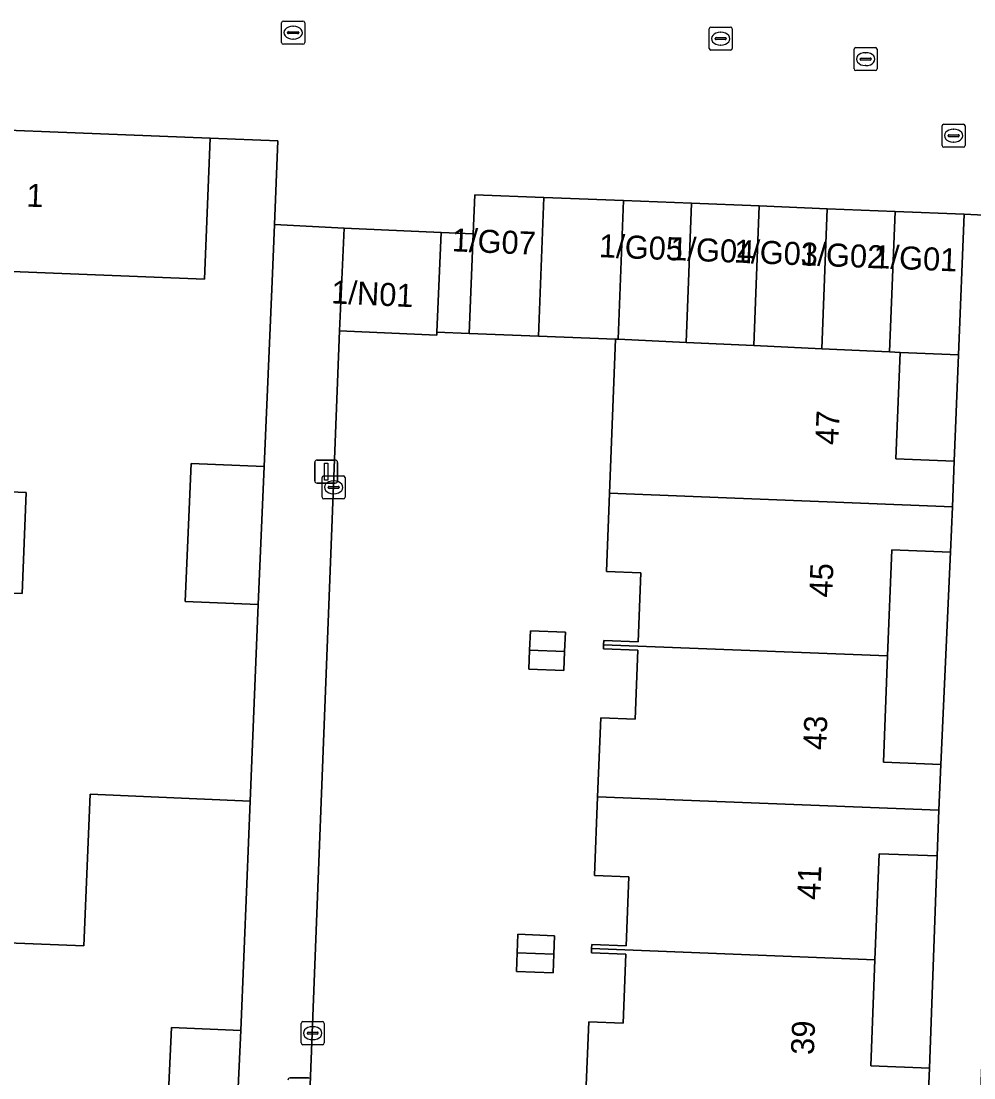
# Model space of a CAD drawing. Extents: x 160786 to 161429, y 386828 to 387485.
# Drawn here: x 160915.29 to 160956.67, y 387097.54 to 387143.42 of the extents above; entities that cross this region are included whole.
import ezdxf

# ---------------------------------------------------------------- set-up
doc = ezdxf.new("R2010")
doc.units = 0
for name, color, linetype in [('IMGEO_Brandkraan', 7, 'Continuous'), ('IMGEO_Erf', 7, 'Continuous'), ('IMGEO_Kolk', 7, 'Continuous'), ('IMGEO_Lichtmast', 7, 'Continuous'), ('IMGEO_Muur', 7, 'Continuous'), ('IMGEO_Pand', 7, 'Continuous'), ('IMGEO_Pand_nummerreeks', 7, 'Continuous'), ('IMGEO_Rijbaan_lokaal_open', 7, 'Continuous'), ('IMGEO_Rioolput', 7, 'Continuous'), ('IMGEO_Voetpad_open', 7, 'Continuous')]:
    doc.layers.add(name, color=color, linetype=linetype)

msp = doc.modelspace()

# ---------------------------------------------------------------- linework, layer by layer
at = {"layer": 'IMGEO_Brandkraan'}
for p, q in [((160955.291, 387138.024), (160955.291, 387138.876)), ((160955.366, 387138.95), (160956.218, 387138.95)), ((160956.292, 387138.876), (160956.292, 387138.024)), ((160955.55, 387138.444), (160955.55, 387138.456)), ((160955.988, 387138.407), (160955.59, 387138.407)), ((160955.593, 387138.493), (160955.991, 387138.493)), ((160955.779, 387138.73), (160955.804, 387138.73)), ((160956.034, 387138.456), (160956.034, 387138.444)), ((160956.218, 387137.95), (160955.366, 387137.95)), ((160955.802, 387138.17), (160955.777, 387138.17))]:
    msp.add_line(p, q, dxfattribs=at)
for points in [[(160955.291, 387138.024), (160955.291, 387138.876)], [(160955.366, 387138.95), (160956.218, 387138.95)], [(160956.292, 387138.876), (160956.292, 387138.024)], [(160956.218, 387137.95), (160955.366, 387137.95)]]:
    msp.add_lwpolyline(points, dxfattribs=at)
for centre, radius, start, end in [((160955.368, 387138.874), 0.0765, 91.552, 178.448), ((160955.368, 387138.874), 0.0765, 91.552, 178.448), ((160956.216, 387138.874), 0.0765, 1.552, 88.448), ((160956.216, 387138.874), 0.0765, 1.552, 88.448), ((160955.59, 387138.453), 0.0403, 85.8775, 175.7526), ((160955.587, 387138.443), 0.0366, 178.938, 274.7102), ((160955.991, 387138.45), 0.043, 264.8664, 352.4533), ((160955.995, 387138.455), 0.0386, 1.7309, 96.639), ((160955.368, 387138.026), 0.0765, 181.552, 268.448), ((160955.368, 387138.026), 0.0765, 181.552, 268.448), ((160956.216, 387138.026), 0.0765, 271.552, 358.448), ((160956.216, 387138.026), 0.0765, 271.552, 358.448)]:
    msp.add_arc(centre, radius, start, end, dxfattribs=at)
for centre, major_axis, ratio, start_param, end_param in [((160955.778, 387138.45), (-0.387, 0.002), 0.722429, 4.712389, 7.853982), ((160955.803, 387138.45), (-0.39, 0.002), 0.717154, 1.570796, 4.712389)]:
    msp.add_ellipse(centre, major_axis=major_axis, ratio=ratio, start_param=start_param, end_param=end_param, dxfattribs=at)
at = {"layer": 'IMGEO_Erf'}
for points in [[(160914.712, 387103.404), (160918.004, 387103.265), (160918.288, 387109.859), (160925.236, 387109.559), (160925.577, 387118.089), (160922.409, 387118.225), (160922.668, 387124.218), (160925.836, 387124.081), (160926.195, 387132.113), (160926.292, 387134.589), (160926.434, 387138.228), (160923.499, 387138.336), (160923.255, 387132.223), (160913.4, 387132.617)], [(160939.805, 387096.532), (160939.941, 387099.97), (160941.439, 387099.911), (160941.558, 387102.909), (160940.059, 387102.968), (160940.066, 387103.148), (160940.073, 387103.328), (160941.572, 387103.269), (160941.69, 387106.266), (160940.192, 387106.326), (160940.327, 387109.746), (160940.462, 387113.167), (160941.96, 387113.108), (160942.079, 387116.106), (160940.58, 387116.165), (160940.587, 387116.345), (160940.594, 387116.525), (160942.093, 387116.466), (160942.211, 387119.463), (160940.712, 387119.523), (160940.847, 387122.928), (160941.111, 387129.615), (160937.752, 387129.747), (160934.753, 387129.865), (160933.342, 387129.92), (160933.336, 387129.789), (160929.117, 387129.975), (160927.452, 387087.186)], [(160913.018, 387123.053), (160915.51, 387122.953), (160915.335, 387118.564), (160907.279, 387118.886)], [(160924.719, 387097.113), (160924.824, 387099.594), (160921.811, 387099.721), (160921.706, 387097.24)]]:
    msp.add_lwpolyline(points, dxfattribs=at)
for points in [[(160953.465, 387129.041), (160953.282, 387124.411), (160955.819, 387124.311), (160956.003, 387128.941)], [(160955.663, 387120.37), (160953.103, 387120.471), (160952.921, 387115.858), (160952.739, 387111.247), (160955.234, 387111.149)], [(160937.34, 387115.286), (160937.373, 387116.116), (160937.405, 387116.945), (160938.925, 387116.885), (160938.892, 387116.056), (160938.859, 387115.226)], [(160955.077, 387107.172), (160952.554, 387107.272), (160952.372, 387102.662), (160952.19, 387098.054), (160954.737, 387097.953)], [(160936.799, 387102.16), (160936.831, 387102.966), (160936.863, 387103.773), (160938.456, 387103.71), (160938.424, 387102.903), (160938.392, 387102.097)]]:
    msp.add_lwpolyline(points, close=True, dxfattribs=at)
at = {"layer": 'IMGEO_Kolk'}
for p, q in [((160926.676, 387143.424), (160927.528, 387143.424)), ((160926.601, 387142.498), (160926.601, 387143.35)), ((160926.86, 387142.918), (160926.86, 387142.93)), ((160926.903, 387142.967), (160927.301, 387142.967)), ((160927.089, 387143.204), (160927.114, 387143.204)), ((160927.344, 387142.93), (160927.344, 387142.918)), ((160927.602, 387143.35), (160927.602, 387142.498)), ((160927.298, 387142.881), (160926.9, 387142.881)), ((160927.112, 387142.644), (160927.087, 387142.644)), ((160927.528, 387142.424), (160926.676, 387142.424)), ((160951.469, 387141.349), (160951.469, 387142.201)), ((160951.544, 387142.275), (160952.396, 387142.275)), ((160951.957, 387142.055), (160951.982, 387142.055)), ((160952.47, 387142.201), (160952.47, 387141.349)), ((160951.728, 387141.769), (160951.728, 387141.781)), ((160952.166, 387141.732), (160951.768, 387141.732)), ((160951.771, 387141.818), (160952.169, 387141.818)), ((160952.212, 387141.781), (160952.212, 387141.769)), ((160952.396, 387141.275), (160951.544, 387141.275)), ((160951.98, 387141.495), (160951.955, 387141.495)), ((160928.435, 387123.68), (160929.287, 387123.68)), ((160928.36, 387122.754), (160928.36, 387123.606)), ((160928.619, 387123.174), (160928.619, 387123.186)), ((160928.662, 387123.223), (160929.06, 387123.223)), ((160928.848, 387123.46), (160928.873, 387123.46)), ((160929.103, 387123.186), (160929.103, 387123.174)), ((160929.361, 387123.606), (160929.361, 387122.754)), ((160929.057, 387123.137), (160928.659, 387123.137)), ((160928.871, 387122.9), (160928.846, 387122.9)), ((160929.287, 387122.68), (160928.435, 387122.68)), ((160927.449, 387099.053), (160927.449, 387099.905)), ((160927.524, 387099.979), (160928.376, 387099.979)), ((160928.45, 387099.905), (160928.45, 387099.053)), ((160927.708, 387099.473), (160927.708, 387099.485)), ((160928.146, 387099.436), (160927.748, 387099.436)), ((160927.751, 387099.522), (160928.149, 387099.522)), ((160927.937, 387099.759), (160927.962, 387099.759)), ((160928.192, 387099.485), (160928.192, 387099.473)), ((160928.376, 387098.979), (160927.524, 387098.979)), ((160927.96, 387099.199), (160927.935, 387099.199))]:
    msp.add_line(p, q, dxfattribs=at)
for points in [[(160926.676, 387143.424), (160927.528, 387143.424)], [(160926.601, 387142.498), (160926.601, 387143.35)], [(160927.602, 387143.35), (160927.602, 387142.498)], [(160927.528, 387142.424), (160926.676, 387142.424)], [(160951.469, 387141.349), (160951.469, 387142.201)], [(160951.544, 387142.275), (160952.396, 387142.275)], [(160952.47, 387142.201), (160952.47, 387141.349)], [(160952.396, 387141.275), (160951.544, 387141.275)], [(160928.435, 387123.68), (160929.287, 387123.68)], [(160928.36, 387122.754), (160928.36, 387123.606)], [(160929.361, 387123.606), (160929.361, 387122.754)], [(160929.287, 387122.68), (160928.435, 387122.68)], [(160927.449, 387099.053), (160927.449, 387099.905)], [(160927.524, 387099.979), (160928.376, 387099.979)], [(160928.45, 387099.905), (160928.45, 387099.053)], [(160928.376, 387098.979), (160927.524, 387098.979)]]:
    msp.add_lwpolyline(points, dxfattribs=at)
for centre, radius, start, end in [((160926.678, 387143.348), 0.0765, 91.552, 178.448), ((160926.678, 387143.348), 0.0765, 91.552, 178.448), ((160927.526, 387143.348), 0.0765, 1.552, 88.448), ((160927.526, 387143.348), 0.0765, 1.552, 88.448), ((160926.9, 387142.927), 0.0403, 85.8775, 175.7526), ((160926.897, 387142.917), 0.0366, 178.938, 274.7102), ((160927.301, 387142.924), 0.043, 264.8664, 352.4533), ((160927.305, 387142.929), 0.0386, 1.7309, 96.639), ((160926.678, 387142.5), 0.0765, 181.552, 268.448), ((160926.678, 387142.5), 0.0765, 181.552, 268.448), ((160927.526, 387142.5), 0.0765, 271.552, 358.448), ((160927.526, 387142.5), 0.0765, 271.552, 358.448), ((160951.546, 387142.199), 0.0765, 91.552, 178.448), ((160951.546, 387142.199), 0.0765, 91.552, 178.448), ((160952.394, 387142.199), 0.0765, 1.552, 88.448), ((160952.394, 387142.199), 0.0765, 1.552, 88.448), ((160951.768, 387141.778), 0.0403, 85.8775, 175.7526), ((160951.765, 387141.768), 0.0366, 178.938, 274.7102), ((160952.169, 387141.775), 0.043, 264.8664, 352.4533), ((160952.173, 387141.78), 0.0386, 1.7309, 96.639), ((160951.546, 387141.351), 0.0765, 181.552, 268.448), ((160951.546, 387141.351), 0.0765, 181.552, 268.448), ((160952.394, 387141.351), 0.0765, 271.552, 358.448), ((160952.394, 387141.351), 0.0765, 271.552, 358.448), ((160928.437, 387123.604), 0.0765, 91.552, 178.448), ((160928.437, 387123.604), 0.0765, 91.552, 178.448), ((160929.285, 387123.604), 0.0765, 1.552, 88.448), ((160929.285, 387123.604), 0.0765, 1.552, 88.448), ((160928.659, 387123.183), 0.0403, 85.8775, 175.7526), ((160929.064, 387123.185), 0.0386, 1.7309, 96.639), ((160928.437, 387122.756), 0.0765, 181.552, 268.448), ((160928.437, 387122.756), 0.0765, 181.552, 268.448), ((160928.656, 387123.173), 0.0366, 178.938, 274.7102), ((160929.06, 387123.18), 0.043, 264.8664, 352.4533), ((160929.285, 387122.756), 0.0765, 271.552, 358.448), ((160929.285, 387122.756), 0.0765, 271.552, 358.448), ((160927.526, 387099.903), 0.0765, 91.552, 178.448), ((160927.526, 387099.903), 0.0765, 91.552, 178.448), ((160928.374, 387099.903), 0.0765, 1.552, 88.448), ((160928.374, 387099.903), 0.0765, 1.552, 88.448), ((160927.748, 387099.482), 0.0403, 85.8775, 175.7526), ((160927.745, 387099.472), 0.0366, 178.938, 274.7102), ((160928.149, 387099.479), 0.043, 264.8664, 352.4533), ((160928.153, 387099.484), 0.0386, 1.7309, 96.639), ((160927.526, 387099.055), 0.0765, 181.552, 268.448), ((160927.526, 387099.055), 0.0765, 181.552, 268.448), ((160928.374, 387099.055), 0.0765, 271.552, 358.448), ((160928.374, 387099.055), 0.0765, 271.552, 358.448)]:
    msp.add_arc(centre, radius, start, end, dxfattribs=at)
for centre, major_axis, ratio, start_param, end_param in [((160927.088, 387142.924), (-0.387, 0.002), 0.722429, 4.712389, 7.853982), ((160927.113, 387142.924), (-0.39, 0.002), 0.717154, 1.570796, 4.712389), ((160951.956, 387141.775), (-0.387, 0.002), 0.722429, 4.712389, 7.853982), ((160951.981, 387141.775), (-0.39, 0.002), 0.717154, 1.570796, 4.712389), ((160928.847, 387123.18), (-0.387, 0.002), 0.722429, 4.712389, 7.853982), ((160928.872, 387123.18), (-0.39, 0.002), 0.717154, 1.570796, 4.712389), ((160927.936, 387099.479), (-0.387, 0.002), 0.722429, 4.712389, 7.853982), ((160927.961, 387099.479), (-0.39, 0.002), 0.717154, 1.570796, 4.712389)]:
    msp.add_ellipse(centre, major_axis=major_axis, ratio=ratio, start_param=start_param, end_param=end_param, dxfattribs=at)
at = {"layer": 'IMGEO_Lichtmast'}
for p, q in [((160928.04, 387123.462), (160928.04, 387124.262)), ((160928.04, 387124.262), (160928.04, 387123.462)), ((160928.14, 387124.362), (160928.93, 387124.362)), ((160928.93, 387124.362), (160928.14, 387124.362)), ((160929.03, 387124.262), (160929.03, 387123.462)), ((160929.03, 387123.462), (160929.03, 387124.262)), ((160928.93, 387123.362), (160928.14, 387123.362)), ((160928.14, 387123.362), (160928.93, 387123.362)), ((160926.974, 387097.538), (160927.764, 387097.538)), ((160927.764, 387097.538), (160926.974, 387097.538))]:
    msp.add_line(p, q, dxfattribs=at)
msp.add_lwpolyline([(160928.46, 387124.237), (160928.61, 387124.237), (160928.61, 387123.487), (160928.46, 387123.487), (160928.46, 387124.237)], dxfattribs=at)
for centre, start, end in [((160928.14, 387124.262), 90, 180), ((160928.14, 387124.262), 90, 180), ((160928.93, 387124.262), 0, 90), ((160928.93, 387124.262), 360, 90), ((160928.14, 387123.462), 180, 270), ((160928.14, 387123.462), 180, 270), ((160928.93, 387123.462), 270, 0), ((160928.93, 387123.462), 270, 0), ((160926.974, 387097.438), 90, 180), ((160926.974, 387097.438), 90, 180), ((160927.764, 387097.438), 0, 90), ((160927.764, 387097.438), 360, 90)]:
    msp.add_arc(centre, 0.1, start, end, dxfattribs=at)
at = {"layer": 'IMGEO_Muur'}
for points in [[(160926.434, 387138.228), (160926.292, 387134.589)], [(160926.292, 387134.589), (160926.195, 387132.113)]]:
    msp.add_lwpolyline(points, dxfattribs=at)
at = {"layer": 'IMGEO_Pand'}
for points in [[(160907.527, 387124.913), (160907.279, 387118.886), (160915.335, 387118.564), (160915.51, 387122.953), (160913.018, 387123.053), (160913.4, 387132.617), (160923.255, 387132.223), (160923.499, 387138.336), (160908.088, 387138.951), (160907.888, 387133.955), (160907.846, 387132.894)], [(160937.987, 387135.767), (160934.991, 387135.885), (160934.924, 387134.186), (160934.753, 387129.865), (160937.752, 387129.747)], [(160941.221, 387129.61), (160941.456, 387135.63), (160937.987, 387135.767), (160937.752, 387129.747), (160941.111, 387129.615)], [(160944.403, 387135.513), (160941.456, 387135.63), (160941.221, 387129.61), (160944.167, 387129.473)], [(160947.351, 387135.397), (160944.403, 387135.513), (160944.167, 387129.473), (160947.114, 387129.336)], [(160950.299, 387135.281), (160947.351, 387135.397), (160947.114, 387129.336), (160950.061, 387129.199)], [(160953.247, 387135.164), (160950.299, 387135.281), (160950.061, 387129.199), (160953.008, 387129.062)], [(160956.244, 387135.046), (160953.247, 387135.164), (160953.008, 387129.062), (160953.465, 387129.041), (160956.003, 387128.941)], [(160933.533, 387134.251), (160929.314, 387134.437), (160929.117, 387129.975), (160933.336, 387129.789), (160933.342, 387129.92)], [(160934.924, 387134.186), (160933.533, 387134.251), (160933.342, 387129.92), (160934.753, 387129.865)], [(160941.111, 387129.615), (160940.847, 387122.928), (160955.741, 387122.34), (160955.819, 387124.311), (160953.282, 387124.411), (160953.465, 387129.041), (160953.008, 387129.062), (160950.061, 387129.199), (160947.114, 387129.336), (160944.167, 387129.473), (160941.221, 387129.61)], [(160925.836, 387124.081), (160922.668, 387124.218), (160922.409, 387118.225), (160925.577, 387118.089)], [(160953.103, 387120.471), (160955.663, 387120.37), (160955.741, 387122.34), (160940.847, 387122.928), (160940.712, 387119.523), (160942.211, 387119.463), (160942.093, 387116.466), (160940.594, 387116.525), (160940.587, 387116.345), (160952.921, 387115.858)], [(160937.373, 387116.116), (160938.892, 387116.056), (160938.925, 387116.885), (160937.405, 387116.945)], [(160952.921, 387115.858), (160940.587, 387116.345), (160940.58, 387116.165), (160942.079, 387116.106), (160941.96, 387113.108), (160940.462, 387113.167), (160940.327, 387109.746), (160955.155, 387109.16), (160955.234, 387111.149), (160952.739, 387111.247)], [(160938.892, 387116.056), (160937.373, 387116.116), (160937.34, 387115.286), (160938.859, 387115.226)], [(160925.093, 387105.962), (160925.236, 387109.559), (160918.288, 387109.859), (160918.004, 387103.265), (160914.712, 387103.404), (160914.386, 387095.698), (160914.174, 387090.702), (160921.416, 387090.395), (160921.602, 387094.786), (160921.706, 387097.24), (160921.811, 387099.721), (160924.824, 387099.594)], [(160952.554, 387107.272), (160955.077, 387107.172), (160955.155, 387109.16), (160940.327, 387109.746), (160940.192, 387106.326), (160941.69, 387106.266), (160941.572, 387103.269), (160940.073, 387103.328), (160940.066, 387103.148), (160952.372, 387102.662)], [(160936.831, 387102.966), (160938.424, 387102.903), (160938.456, 387103.71), (160936.863, 387103.773)], [(160952.372, 387102.662), (160940.066, 387103.148), (160940.059, 387102.968), (160941.558, 387102.909), (160941.439, 387099.911), (160939.941, 387099.97), (160939.805, 387096.532), (160954.658, 387095.945), (160954.737, 387097.953), (160952.19, 387098.054)], [(160938.424, 387102.903), (160936.831, 387102.966), (160936.799, 387102.16), (160938.392, 387102.097)]]:
    msp.add_lwpolyline(points, close=True, dxfattribs=at)
at = {"layer": 'IMGEO_Rijbaan_lokaal_open'}
msp.add_lwpolyline([(160908.088, 387138.951), (160923.499, 387138.336), (160926.434, 387138.228), (160926.292, 387134.589), (160929.314, 387134.437), (160933.533, 387134.251), (160934.924, 387134.186), (160934.991, 387135.885), (160937.987, 387135.767), (160941.456, 387135.63), (160944.403, 387135.513), (160947.351, 387135.397), (160950.299, 387135.281), (160953.247, 387135.164), (160956.244, 387135.046), (160958.558, 387134.926), (160958.703, 387138.397), (160958.766, 387139.916), (160959.041, 387139.904), (160987.539, 387138.707), (160987.659, 387141.927)], dxfattribs=at)
at = {"layer": 'IMGEO_Rioolput'}
for p, q in [((160945.173, 387142.238), (160945.173, 387143.09)), ((160945.248, 387143.164), (160946.1, 387143.164)), ((160945.661, 387142.944), (160945.686, 387142.944)), ((160946.174, 387143.09), (160946.174, 387142.238)), ((160945.432, 387142.658), (160945.432, 387142.67)), ((160945.87, 387142.621), (160945.472, 387142.621)), ((160945.475, 387142.707), (160945.873, 387142.707)), ((160945.916, 387142.67), (160945.916, 387142.658)), ((160946.1, 387142.164), (160945.248, 387142.164)), ((160945.684, 387142.384), (160945.659, 387142.384))]:
    msp.add_line(p, q, dxfattribs=at)
for points in [[(160945.173, 387142.238), (160945.173, 387143.09)], [(160945.248, 387143.164), (160946.1, 387143.164)], [(160946.174, 387143.09), (160946.174, 387142.238)], [(160946.1, 387142.164), (160945.248, 387142.164)]]:
    msp.add_lwpolyline(points, dxfattribs=at)
for centre, radius, start, end in [((160945.25, 387143.088), 0.0765, 91.552, 178.448), ((160945.25, 387143.088), 0.0765, 91.552, 178.448), ((160946.098, 387143.088), 0.0765, 1.552, 88.448), ((160946.098, 387143.088), 0.0765, 1.552, 88.448), ((160945.472, 387142.667), 0.0403, 85.8775, 175.7526), ((160945.469, 387142.657), 0.0366, 178.938, 274.7102), ((160945.873, 387142.664), 0.043, 264.8664, 352.4533), ((160945.877, 387142.669), 0.0386, 1.7309, 96.639), ((160945.25, 387142.24), 0.0765, 181.552, 268.448), ((160945.25, 387142.24), 0.0765, 181.552, 268.448), ((160946.098, 387142.24), 0.0765, 271.552, 358.448), ((160946.098, 387142.24), 0.0765, 271.552, 358.448)]:
    msp.add_arc(centre, radius, start, end, dxfattribs=at)
for centre, major_axis, ratio, start_param, end_param in [((160945.66, 387142.664), (-0.387, 0.002), 0.722429, 4.712389, 7.853982), ((160945.685, 387142.664), (-0.39, 0.002), 0.717154, 1.570796, 4.712389)]:
    msp.add_ellipse(centre, major_axis=major_axis, ratio=ratio, start_param=start_param, end_param=end_param, dxfattribs=at)
at = {"layer": 'IMGEO_Voetpad_open'}
for points in [[(160958.558, 387134.926), (160956.244, 387135.046), (160956.003, 387128.941), (160955.819, 387124.311), (160955.741, 387122.34), (160955.663, 387120.37), (160955.234, 387111.149), (160955.155, 387109.16), (160955.077, 387107.172), (160954.737, 387097.953), (160954.658, 387095.945), (160954.579, 387093.934), (160954.185, 387084.747), (160954.106, 387082.752), (160954.028, 387080.759), (160953.893, 387073.351), (160953.88, 387072.987), (160955.973, 387072.913), (160955.987, 387073.26), (160956.038, 387074.481)], [(160929.117, 387129.975), (160929.314, 387134.437), (160926.292, 387134.589), (160926.195, 387132.113), (160925.836, 387124.081), (160925.577, 387118.089), (160925.236, 387109.559), (160925.093, 387105.962), (160924.824, 387099.594), (160924.719, 387097.113), (160924.652, 387094.655), (160924.453, 387087.312), (160927.452, 387087.186)]]:
    msp.add_lwpolyline(points, close=True, dxfattribs=at)

# ---------------------------------------------------------------- texts
at = {"layer": 'IMGEO_Pand_nummerreeks'}
for s, rotation, p in [('1', 357.7147, (160915.502, 387135.373)), ('1/G07', 357.5477, (160933.981, 387133.431)), ('1/G05', 357.5306, (160940.374, 387133.179)), ('1/G04', 357.5477, (160943.471, 387133.056)), ('1/G03', 357.5477, (160946.237, 387132.947)), ('1/G02', 357.5306, (160949.115, 387132.834)), ('1/G01', 357.5477, (160952.291, 387132.707)), ('1/N01', 357.2613, (160928.742, 387131.172)), ('47', 87.7059, (160950.781, 387125.005)), ('45', 87.7084, (160950.515, 387118.383)), ('43', 87.7084, (160950.25, 387111.762)), ('41', 87.7084, (160949.99, 387105.254)), ('39', 87.7084, (160949.72, 387098.52))]:
    msp.add_text(s, height=1, rotation=rotation, dxfattribs=at).set_placement(p)

doc.saveas('drawing.dxf')
